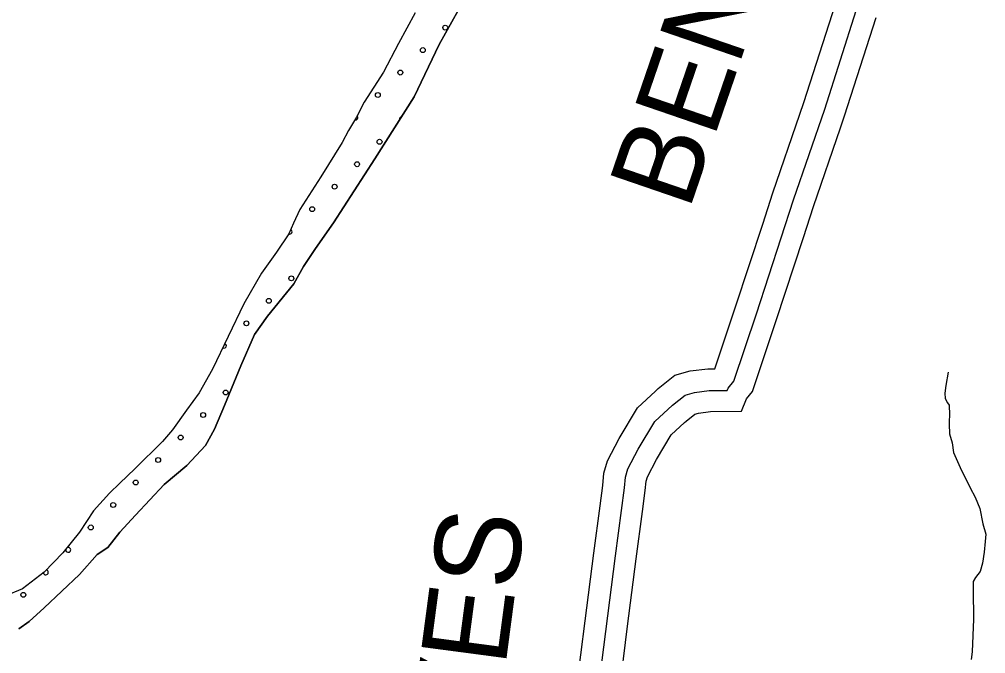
# Model space of a CAD drawing. Extents: x 1551132 to 1791609, y 378168 to 563823.
# Drawn here: x 1681316 to 1685489, y 456699 to 459438 of the extents above; entities that cross this region are included whole.
import ezdxf

# ---------------------------------------------------------------- set-up
doc = ezdxf.new("R2010")
doc.units = 0
for name, color, linetype in [('DESIGN - ROW - Right-of-Way and Easement Labels', 7, 'Continuous'), ('DESIGN - SCRATCH - User 1', 7, 'Continuous'), ('DESIGN - TRAFFIC CONTROL PERMANENT - Pavement Marking Text', 7, 'Continuous'), ('DESIGN - TRANSPORTATION - Edge of Traveled Way', 7, 'Continuous'), ('DESIGN - TRANSPORTATION - Text', 7, 'Continuous'), ('SURVEY - PROPERTY - Owners', 7, 'Continuous')]:
    doc.layers.add(name, color=color, linetype=linetype)

msp = doc.modelspace()

# ---------------------------------------------------------------- linework, layer by layer
at = {"layer": 'DESIGN - SCRATCH - User 1'}
for points in [[(1683025.077, 459466.187), (1682953.428, 459332.934), (1682887.905, 459209.614), (1682804.307, 459080.519), (1682771.491, 459014.85), (1682736.783, 458957.224), (1682710.142, 458905.489), (1682618.328, 458758.477), (1682526.58, 458617.473), (1682499.839, 458557.738), (1682479.273, 458511.937), (1682426.29, 458432.518), (1682361.159, 458341.233), (1682285.535, 458210.037), (1682150.047, 457927.397), (1682092.798, 457825.994), (1682037.858, 457750.6), (1681976.801, 457665.281), (1681934.193, 457615.763), (1681814.713, 457497.16), (1681749.947, 457435.917), (1681705.407, 457392.432), (1681636.45, 457315.222), (1681575.318, 457223.895), (1681504.211, 457134.692), (1681423.18, 457051.632), (1681330.265, 456978.747), (1681253.876, 456947.704)], [(1681314.157, 456806.7), (1681358.548, 456838.168), (1681423.288, 456897.403), (1681575.085, 457041.623), (1681652.141, 457126.742), (1681698.54, 457158.176), (1681749.347, 457223.611), (1681818.254, 457296.813), (1681941.91, 457429.392), (1682038.941, 457512.236), (1682119.997, 457597.296), (1682158.88, 457668.898), (1682202.137, 457770.476), (1682272.252, 457941.814), (1682331.917, 458077.226), (1682386.9, 458156.628), (1682500.622, 458295.34), (1682543.554, 458370.892), (1682594.52, 458448.335), (1682671.893, 458559.48), (1682851.314, 458835.537), (1683020.627, 459103.711), (1683129.408, 459328.617), (1683211.222, 459475.763)]]:
    msp.add_lwpolyline(points, dxfattribs=at)
at = {"layer": 'DESIGN - TRAFFIC CONTROL PERMANENT - Pavement Marking Text'}
for centre in [(1683155.166, 459402.129), (1683155.166, 459402.129), (1683058.095, 459305.058), (1683058.095, 459305.058), (1682961.023, 459207.986), (1682961.023, 459207.986), (1682863.951, 459110.914), (1682863.951, 459110.914), (1682871.418, 458909.304), (1682871.418, 458909.304), (1682774.347, 458812.233), (1682774.347, 458812.233), (1682677.275, 458715.161), (1682677.275, 458715.161), (1682580.204, 458618.089), (1682580.204, 458618.089), (1682490.599, 458319.407), (1682490.599, 458319.407), (1682393.527, 458222.336), (1682393.527, 458222.336), (1682296.456, 458125.264), (1682296.456, 458125.264), (1682206.851, 457826.582), (1682206.851, 457826.582), (1682109.78, 457729.511), (1682109.78, 457729.511), (1682012.708, 457632.439), (1682012.708, 457632.439), (1681915.636, 457535.367), (1681915.636, 457535.367), (1681818.565, 457438.296), (1681818.565, 457438.296), (1681721.493, 457341.224), (1681721.493, 457341.224), (1681624.421, 457244.153), (1681624.421, 457244.153), (1681333.207, 456952.938), (1681333.207, 456952.938)]:
    msp.add_circle(centre, 10.56, dxfattribs=at)
for centre, start, end in [((1682766.88, 459013.843), 257.896448, 43.083865), ((1682968.49, 459006.376), 105.976, 189.491056), ((1682483.132, 458521.018), 246.267507, 64.736534), ((1682199.384, 458028.193), 239.395892, 69.38116), ((1681527.35, 457147.081), 152.289682, 130.591037), ((1681430.278, 457050.009), 185.715502, 81.755304)]:
    msp.add_arc(centre, 10.56, start, end, dxfattribs=at)
at = {"layer": 'DESIGN - TRANSPORTATION - Edge of Traveled Way'}
for points in [[(1683025.077, 459466.187), (1682953.428, 459332.934), (1682887.905, 459209.614), (1682804.307, 459080.519), (1682771.491, 459014.85), (1682736.783, 458957.224), (1682710.142, 458905.489), (1682618.328, 458758.477), (1682526.58, 458617.473), (1682499.839, 458557.738), (1682479.273, 458511.937), (1682426.29, 458432.518), (1682361.159, 458341.233), (1682285.535, 458210.037), (1682150.047, 457927.397), (1682092.798, 457825.994), (1682037.858, 457750.6), (1681976.801, 457665.281), (1681934.193, 457615.763), (1681814.713, 457497.16), (1681749.947, 457435.917), (1681705.407, 457392.432), (1681636.45, 457315.222), (1681575.318, 457223.895), (1681504.211, 457134.692), (1681423.18, 457051.632), (1681330.265, 456978.747), (1681253.876, 456947.704)], [(1683211.222, 459475.763), (1683129.408, 459328.617), (1683020.627, 459103.711), (1682851.314, 458835.537), (1682671.893, 458559.48), (1682594.52, 458448.335), (1682543.554, 458370.892), (1682500.622, 458295.34), (1682386.9, 458156.628), (1682331.917, 458077.226), (1682272.252, 457941.814), (1682202.137, 457770.476), (1682158.88, 457668.898), (1682119.997, 457597.296), (1682038.941, 457512.236), (1681941.91, 457429.392), (1681818.254, 457296.813), (1681749.347, 457223.611), (1681698.54, 457158.176), (1681652.141, 457126.742), (1681575.085, 457041.623), (1681423.288, 456897.403), (1681358.548, 456838.168), (1681314.157, 456806.7)]]:
    msp.add_lwpolyline(points, dxfattribs=at)
at = {"layer": 'DESIGN - TRANSPORTATION - Text'}
msp.add_lwpolyline([(1685326.58, 457914.39), (1685316.072, 457856.405), (1685311.797, 457824.396), (1685313.589, 457800.345), (1685323.439, 457782.219), (1685331.355, 457772.127), (1685331.255, 457760.111), (1685333.097, 457742.068), (1685330.647, 457690.017), (1685332.288, 457647.941), (1685343.963, 457609.765), (1685349.605, 457567.655), (1685379.071, 457503.27), (1685422.328, 457414.727), (1685443.994, 457374.459), (1685463.585, 457326.199), (1685477.027, 457259.973), (1685488.651, 457215.796), (1685486.376, 457183.771), (1685481.976, 457137.744), (1685475.56, 457089.735), (1685465.243, 457053.784), (1685445.01, 457027.933), (1685434.852, 457010.008), (1685434.544, 456973.957), (1685435.452, 456847.762), (1685430.244, 456707.6), (1685425.952, 456673.591)], dxfattribs=at)
at = {"layer": 'SURVEY - PROPERTY - Owners'}
for points in [[(1683721.926, 456547.453), (1683759.217, 456841.494), (1683796.183, 457133.002), (1683823.499, 457337.949), (1683835.148, 457425.393), (1683840.323, 457478.377), (1683855.765, 457531.804), (1683906.28, 457628.106), (1683985.753, 457761.185), (1684062.41, 457832.32), (1684074.926, 457843.937), (1684146.758, 457901.23), (1684212.465, 457920.164), (1684288.971, 457928.864), (1684319.871, 457929.306), (1684369.936, 458079.46), (1684408.827, 458196.096), (1684525.933, 458553.956), (1684570.107, 458688.943), (1684686.746, 459028.818), (1684704.087, 459079.353), (1684839.543, 459502.872)], [(1683815.432, 456535.336), (1683889.689, 457120.843), (1683928.83, 457414.576), (1683933.321, 457460.552), (1683943.696, 457496.453), (1683988.57, 457581.997), (1684059.785, 457701.25), (1684136.475, 457772.419), (1684190.89, 457815.82), (1684230.973, 457827.37), (1684294.98, 457834.645), (1684372.911, 457835.754), (1684377.011, 457845.712), (1684401.31, 457875.455), (1684498.358, 458166.521), (1684659.513, 458658.975), (1684793.593, 459049.677), (1684930.065, 459476.38)], [(1683905.388, 456523.678), (1683942.737, 456818.21), (1683979.637, 457109.143), (1684006.878, 457313.515), (1684018.952, 457404.176), (1684022.786, 457443.402), (1684028.286, 457462.444), (1684067.726, 457537.637), (1684131, 457643.59), (1684188.24, 457696.708), (1684195.682, 457703.617), (1684233.339, 457733.651), (1684248.772, 457738.101), (1684300.763, 457744.01), (1684434.01, 457745.901), (1684455.767, 457798.736), (1684482.092, 457830.962), (1684545.432, 458020.942), (1684584.49, 458138.07), (1684701.754, 458496.413), (1684745.519, 458630.141), (1684861.717, 458968.758), (1684879.7, 459021.135), (1685015.713, 459446.413)]]:
    msp.add_lwpolyline(points, dxfattribs=at)

# ---------------------------------------------------------------- texts
at = {"layer": 'DESIGN - ROW - Right-of-Way and Easement Labels'}
for s, height, rotation, p in [('BEND', 370.0078, 71.060022, (1684206.64, 458606.382)), ('REAVES', 370.0094, 82.464167, (1683237.611, 455303.445))]:
    msp.add_text(s, height=height, rotation=rotation, dxfattribs=at).set_placement(p)

doc.saveas('drawing.dxf')
